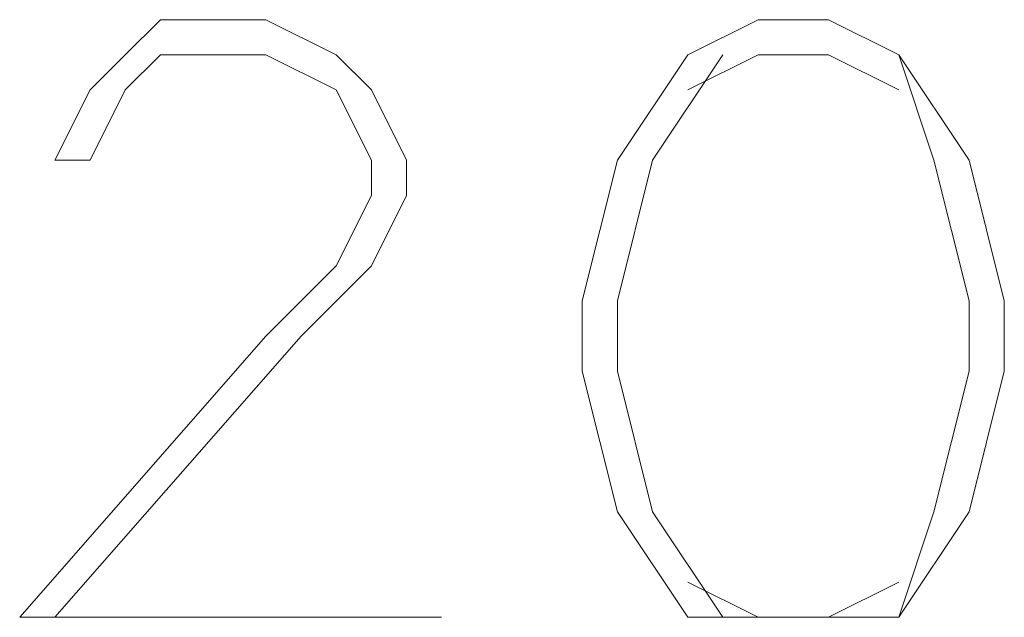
# Model space of a CAD drawing. Header units: metres. Extents: x 5.7 to 89.8, y 4 to 63.5.
# Tile 442 of 475: x 72.073 to 72.343, y 50.069 to 50.233. Entities that reach past the tile are written whole.
import ezdxf

# ---------------------------------------------------------------- set-up
doc = ezdxf.new("R2010")
doc.units = ezdxf.units.M
doc.header["$MEASUREMENT"] = 0
doc.layers.add('PDF17_textt', color=7, linetype='Continuous')

msp = doc.modelspace()

# ---------------------------------------------------------------- linework, layer by layer
at = {"layer": 'PDF17_textt', "lineweight": 20}
for points in [[(72.07348, 50.0694), (72.1409, 50.14645), (72.16016, 50.16571), (72.16979, 50.18497), (72.16979, 50.1946), (72.16016, 50.21387), (72.1409, 50.2235), (72.112, 50.2235), (72.10237, 50.21387), (72.09274, 50.1946), (72.08311, 50.1946), (72.09274, 50.21387), (72.10237, 50.2235), (72.112, 50.23313), (72.1409, 50.23313), (72.16016, 50.2235), (72.16979, 50.21387), (72.17942, 50.1946), (72.17942, 50.18497), (72.16979, 50.16571), (72.15053, 50.14645), (72.08311, 50.0694), (72.18905, 50.0694)], [(72.27574, 50.23313), (72.25647, 50.2235), (72.23721, 50.1946), (72.22758, 50.15608), (72.22758, 50.13682), (72.23721, 50.09829), (72.25647, 50.0694), (72.27574, 50.0694), (72.295, 50.0694), (72.31426, 50.0694), (72.33352, 50.09829), (72.34315, 50.13682), (72.34315, 50.15608), (72.33352, 50.1946), (72.31426, 50.2235), (72.295, 50.23313)]]:
    msp.add_lwpolyline(points, close=True, dxfattribs=at)
for points in [[(72.2661, 50.2235), (72.24684, 50.1946), (72.23721, 50.15608), (72.23721, 50.13682), (72.24684, 50.09829), (72.2661, 50.0694)], [(72.31426, 50.21387), (72.295, 50.2235), (72.27574, 50.2235), (72.25647, 50.21387)], [(72.31426, 50.0694), (72.32389, 50.09829), (72.33352, 50.13682), (72.33352, 50.15608), (72.32389, 50.1946), (72.31426, 50.2235)], [(72.25647, 50.07903), (72.27574, 50.0694), (72.295, 50.0694), (72.31426, 50.07903)]]:
    msp.add_lwpolyline(points, dxfattribs=at)

doc.saveas('drawing.dxf')
